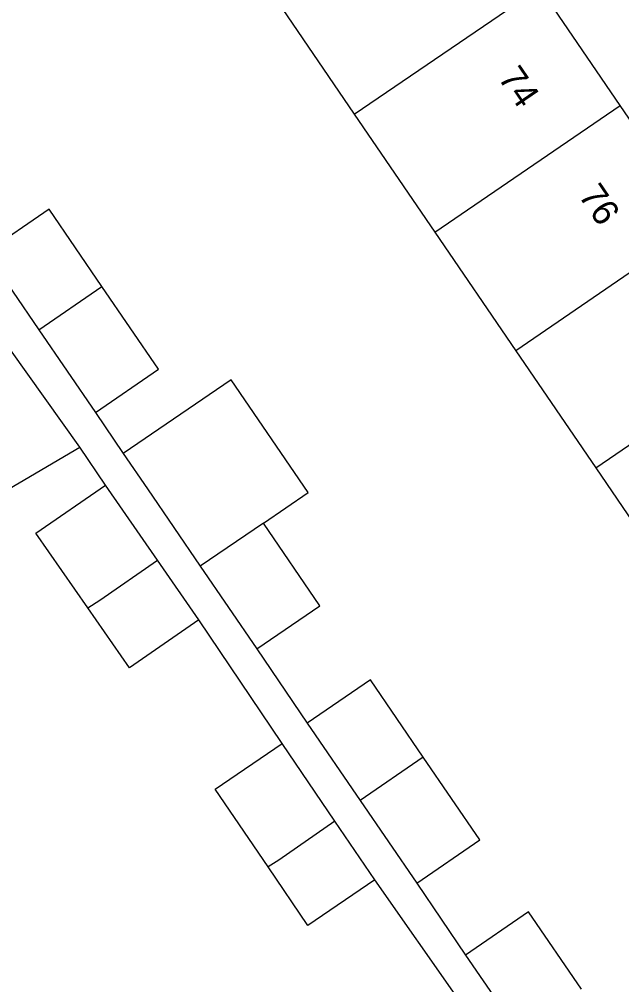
# Model space of a CAD drawing. Extents: x 157466 to 158888, y 383063 to 384677.
# Drawn here: x 158149.99 to 158173, y 383626.43 to 383663.31 of the extents above; entities that cross this region are included whole.
import ezdxf

# ---------------------------------------------------------------- set-up
doc = ezdxf.new("R2010")
doc.units = 0
for name, color, linetype in [('IMGEO_Pand', 7, 'Continuous'), ('IMGEO_Pand_nummerreeks', 7, 'Continuous'), ('IMGEO_Voetpad_open', 7, 'Continuous')]:
    doc.layers.add(name, color=color, linetype=linetype)

msp = doc.modelspace()

# ---------------------------------------------------------------- linework, layer by layer
at = {"layer": 'IMGEO_Pand'}
for points in [[(158162.79, 383659.684), (158169.874, 383664.523)], [(158172.949, 383660.017), (158169.874, 383664.523)], [(158159.842, 383664.002), (158162.79, 383659.684)], [(158165.865, 383655.177), (158172.949, 383660.017)], [(158176.039, 383655.489), (158172.949, 383660.017)], [(158162.79, 383659.684), (158165.865, 383655.177)], [(158153.15, 383653.099), (158151.131, 383656.05), (158148.72, 383654.401)], [(158176.039, 383655.489), (158168.956, 383650.65)], [(158165.865, 383655.177), (158168.956, 383650.65)], [(158148.72, 383654.401), (158150.738, 383651.451)], [(158150.738, 383651.451), (158153.15, 383653.099)], [(158152.902, 383648.289), (158155.313, 383649.939), (158153.15, 383653.099)], [(158150.738, 383651.451), (158152.902, 383648.289)], [(158172.013, 383646.171), (158179.097, 383651.01)], [(158152.305, 383646.958), (158149.655, 383650.681), (158138.232, 383642.552), (158139.853, 383640.208), (158138.405, 383639.399), (158134.04, 383636.959)], [(158168.956, 383650.65), (158172.013, 383646.171)], [(158159.317, 383644.065), (158161.029, 383645.237), (158158.082, 383649.542), (158153.96, 383646.72)], [(158143.268, 383635.047), (158145.622, 383636.369), (158148.259, 383638.2), (158145.558, 383643.01), (158152.305, 383646.958)], [(158153.96, 383646.72), (158154.886, 383645.367), (158156.905, 383642.417)], [(158172.013, 383646.171), (158175.062, 383641.704)], [(158152.606, 383640.83), (158150.631, 383643.677), (158153.281, 383645.516)], [(158155.273, 383642.646), (158153.281, 383645.516)], [(158159.317, 383644.065), (158156.905, 383642.417)], [(158159.068, 383639.255), (158161.479, 383640.905), (158159.317, 383644.065)], [(158152.606, 383640.83), (158153.073, 383641.122), (158155.273, 383642.646)], [(158156.852, 383640.37), (158155.273, 383642.646)], [(158156.905, 383642.417), (158159.068, 383639.255)], [(158156.852, 383640.37), (158154.201, 383638.531), (158152.606, 383640.83)], [(158165.423, 383635.118), (158163.403, 383638.07), (158160.992, 383636.421)], [(158160.992, 383636.421), (158163.011, 383633.47)], [(158159.495, 383630.929), (158157.475, 383633.903), (158160.036, 383635.642)], [(158162.051, 383632.674), (158160.036, 383635.642)], [(158165.423, 383635.118), (158163.011, 383633.47)], [(158165.174, 383630.309), (158167.585, 383631.959), (158165.423, 383635.118)], [(158163.011, 383633.47), (158165.174, 383630.309)], [(158162.051, 383632.674), (158159.913, 383631.187), (158159.495, 383630.929)], [(158163.574, 383630.431), (158162.051, 383632.674)], [(158163.574, 383630.431), (158161.013, 383628.692), (158159.495, 383630.929)], [(158171.469, 383626.259), (158169.449, 383629.211), (158167.038, 383627.562)], [(158167.038, 383627.562), (158169.057, 383624.611)]]:
    msp.add_lwpolyline(points, dxfattribs=at)
at = {"layer": 'IMGEO_Voetpad_open'}
for points in [[(158152.902, 383648.289), (158153.96, 383646.72)], [(158153.281, 383645.516), (158152.305, 383646.958)], [(158160.036, 383635.642), (158156.852, 383640.37)], [(158159.068, 383639.255), (158160.992, 383636.421)], [(158166.823, 383625.799), (158163.574, 383630.431)], [(158165.174, 383630.309), (158167.038, 383627.562)]]:
    msp.add_lwpolyline(points, dxfattribs=at)

# ---------------------------------------------------------------- texts
at = {"layer": 'IMGEO_Pand_nummerreeks'}
for s, p in [('74', (158168.256, 383661.075)), ('76', (158171.325, 383656.578))]:
    msp.add_text(s, height=1, rotation=304.3155, dxfattribs=at).set_placement(p)

doc.saveas('drawing.dxf')
